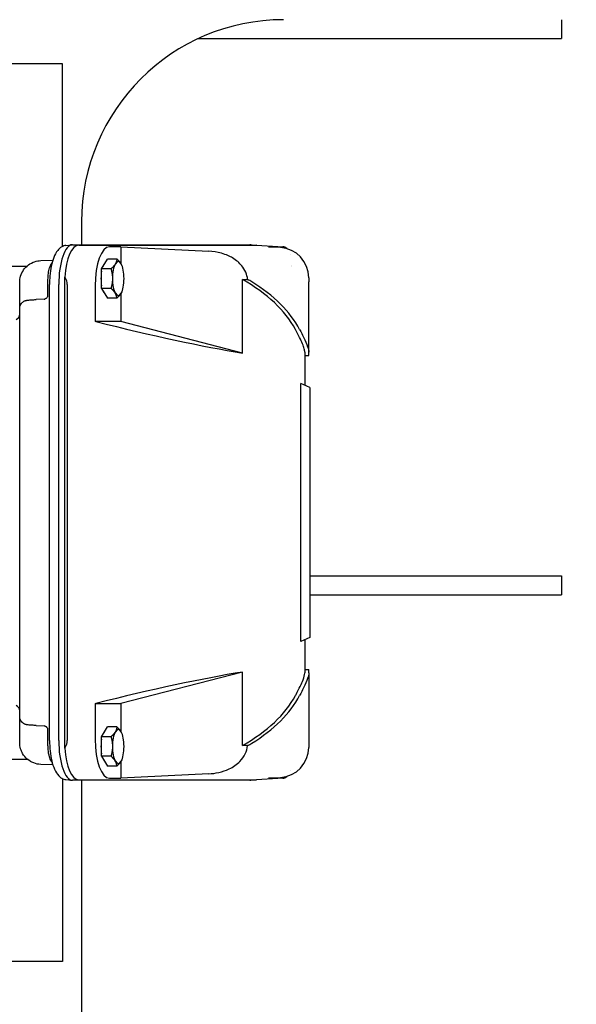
# Model space of a CAD drawing. Header units: inches. Extents: x 5 to 1128, y -85 to 748.
# Tile 335 of 656: x 399 to 410, y 593 to 612. Entities that reach past the tile are written whole.
import ezdxf

# ---------------------------------------------------------------- set-up
doc = ezdxf.new("R2010")
doc.units = ezdxf.units.IN
doc.header["$LTSCALE"] = 32
doc.header["$MEASUREMENT"] = 0
doc.layers.add('Dimension (ANSI)', color=7, linetype='Continuous', lineweight=25)
doc.layers.add('Visible (ANSI)', color=7, linetype='Continuous', lineweight=30)
doc.styles.add('Note Text (ANSI)', font='tahoma.ttf')
doc.dimstyles.new('SB Fraction-16 (ANSI)', dxfattribs={"dimscale": 32, "dimtxt": 0.125, "dimasz": 0.098425, "dimexe": 0.125, "dimexo": 0.0625, "dimgap": 0.031496, "dimtad": 0, "dimtih": 1, "dimtoh": 1, "dimdec": 4, "dimrnd": 1e-08, "dimzin": 0, "dimdsep": 46, "dimlunit": 5, "dimtxsty": 'Note Text (ANSI)', "dimcen": 0.09, "dimdle": 0.393701, "dimclrd": 256, "dimclre": 256, "dimclrt": 256, "dimadec": 0, "dimazin": 3, "dimtfac": 0.96, "dimtofl": 0, "dimtmove": 0, "dimatfit": 3, "dimfxl": 1, "dimfrac": 2, "dimtolj": 1, "dimtzin": 12, "dimlwd": -1, "dimlwe": -1, "dimarcsym": 0})

# ---------------------------------------------------------------- blocks, each defined once
blk = doc.blocks.new('*D19')
at = {"layer": 'Defpoints', "color": 0, "transparency": 16777216}
for p in [(455.781, 700.44), (292.001, 552.44), (455.781, 552.44)]:
    blk.add_point(p, dxfattribs=at)
at = {"layer": 'Dimension (ANSI)', "transparency": 16777216}
for p, q in [((453.781, 700.44), (288.001, 700.44)), ((292.001, 697.29), (292.001, 636.039)), ((292.001, 555.589), (292.001, 629.841)), ((453.781, 552.44), (288.001, 552.44))]:
    blk.add_line(p, q, dxfattribs=at)
for points in [[(291.476, 697.29), (292.526, 697.29), (292.001, 700.44)], [(291.476, 555.589), (292.526, 555.589), (292.001, 552.44)]]:
    blk.add_solid(points, dxfattribs=at)
at = {"layer": 'Dimension (ANSI)', "transparency": 16777216, "insert": (287.899, 635.031), "char_height": 4, "attachment_point": 1, "style": 'Note Text (ANSI)'}
blk.add_mtext('\\A1;148', dxfattribs=at)

msp = doc.modelspace()

# ---------------------------------------------------------------- linework, layer by layer
at = {"layer": 'Visible (ANSI)'}
for p, q in [((409.46813, 612.31478), (409.46813, 611.93978)), ((402.27716, 611.93978), (409.46813, 611.93978)), ((399.59313, 611.43978), (397.9915, 611.43978)), ((399.59313, 607.83225), (399.59313, 611.43978)), ((399.96813, 608.31478), (399.96813, 607.86498)), ((399.65998, 607.85144), (399.77578, 607.8644)), ((399.78608, 607.86498), (403.29822, 607.86498)), ((399.91201, 607.85458), (403.4249, 607.85458)), ((403.43015, 607.85443), (403.95635, 607.82451)), ((400.74786, 607.82466), (400.51951, 607.82466)), ((400.74786, 607.82466), (402.48483, 607.73639)), ((400.74786, 607.82466), (400.74786, 607.49158)), ((403.90325, 607.81014), (403.66829, 607.82466)), ((403.66829, 607.82466), (403.95111, 607.82466)), ((399.16175, 607.55158), (399.40075, 607.56063)), ((400.36532, 607.38889), (400.47978, 607.5821)), ((400.66626, 607.5821), (400.47978, 607.5821)), ((400.76651, 607.45546), (400.76512, 607.45875)), ((404.11357, 607.45064), (404.11355, 607.45062)), ((398.42876, 607.43978), (398.88707, 607.43978)), ((400.36532, 607.00248), (400.36532, 607.38889)), ((400.55181, 607.38889), (400.36532, 607.38889)), ((398.74372, 606.60256), (398.74372, 607.11751)), ((399.30426, 606.87593), (399.30426, 607.17656)), ((399.33449, 598.06183), (399.33449, 607.07758)), ((399.51677, 598.06183), (399.51677, 607.07758)), ((399.63552, 597.91322), (399.63552, 607.22618)), ((399.68651, 607.07745), (399.68651, 598.06195)), ((403.15443, 607.17419), (403.2545, 607.17919)), ((403.15443, 605.72398), (403.15443, 607.17419)), ((404.46475, 607.21316), (404.46475, 607.12832)), ((404.46475, 605.74119), (404.46475, 607.12832)), ((400.23805, 607.05029), (400.23805, 606.34923)), ((400.36532, 607.00248), (400.47978, 606.80927)), ((400.55181, 607.00248), (400.36532, 607.00248)), ((400.74786, 606.89979), (400.74786, 606.34923)), ((400.76651, 606.93591), (400.76512, 606.93262)), ((399.22742, 606.7894), (399.06718, 606.78035)), ((399.22742, 606.7894), (399.22743, 606.7894)), ((400.66626, 606.80927), (400.47978, 606.80927)), ((398.74372, 598.53684), (398.74372, 606.60256)), ((400.74786, 606.34923), (400.23805, 606.34923)), ((400.25216, 606.34568), (400.23805, 606.34923)), ((403.15443, 605.72398), (400.74786, 606.34923)), ((404.38601, 605.74119), (404.38601, 605.08545)), ((404.46475, 605.67286), (404.46475, 605.74119)), ((404.38601, 605.67286), (404.46475, 605.67286)), ((404.30739, 600.01729), (404.30739, 605.12211)), ((404.48444, 605.03955), (404.30739, 605.12211)), ((404.48444, 605.03955), (404.48444, 600.09985)), ((404.48444, 601.31478), (409.46813, 601.31478)), ((409.46813, 601.31478), (409.46813, 600.93978)), ((404.48444, 600.93978), (409.46813, 600.93978)), ((404.48444, 600.09985), (404.30739, 600.01729)), ((404.38601, 600.05395), (404.38601, 599.39821)), ((404.38601, 599.46654), (404.46475, 599.46654)), ((404.46475, 599.39821), (404.46475, 599.46654)), ((403.15443, 599.41542), (400.74786, 598.79017)), ((403.15443, 597.96521), (403.15443, 599.41542)), ((404.46475, 599.39821), (404.46475, 598.01108)), ((400.23805, 598.79017), (400.25216, 598.79372)), ((400.23805, 598.79017), (400.74786, 598.79017)), ((400.23805, 598.79017), (400.23805, 598.08911)), ((400.74786, 598.79017), (400.74786, 598.23961)), ((398.74372, 598.0219), (398.74372, 598.53684)), ((399.06718, 598.35905), (399.22742, 598.35)), ((400.36532, 598.13692), (400.47978, 598.33013)), ((400.66626, 598.33013), (400.47978, 598.33013)), ((399.30426, 597.96285), (399.30426, 598.26348)), ((400.36532, 597.75051), (400.36532, 598.13692)), ((400.55181, 598.13692), (400.36532, 598.13692)), ((400.76651, 598.20349), (400.76512, 598.20679)), ((403.2545, 597.96021), (403.15443, 597.96521)), ((404.46475, 598.01108), (404.46475, 597.92624)), ((400.36532, 597.75051), (400.47978, 597.5573)), ((400.55181, 597.75051), (400.36532, 597.75051)), ((398.42876, 597.68978), (398.89834, 597.68978)), ((399.40075, 597.57877), (399.16175, 597.58782)), ((400.66626, 597.5573), (400.47978, 597.5573)), ((400.74786, 597.64782), (400.74786, 597.31474)), ((400.76651, 597.68395), (400.76512, 597.68065)), ((402.48483, 597.40301), (400.74786, 597.31474)), ((403.66829, 597.31474), (403.90325, 597.32926)), ((399.59313, 597.30715), (399.59313, 593.68978)), ((399.65998, 597.28796), (399.77578, 597.275)), ((403.29822, 597.27443), (399.78608, 597.27443)), ((399.91201, 597.28483), (403.4249, 597.28483)), ((399.96813, 597.27443), (399.96813, 590.93978)), ((400.51951, 597.31474), (400.74786, 597.31474)), ((403.95635, 597.31489), (403.43015, 597.28497)), ((403.95111, 597.31474), (403.66829, 597.31474)), ((399.59313, 593.68978), (397.97919, 593.68978))]:
    msp.add_line(p, q, dxfattribs=at)
for centre, radius, start, end in [((403.96813, 608.31478), 4, 90, 180), ((398.62561, 606.49425), 0.11811, 293, 0), ((398.62561, 598.64515), 0.11811, 0, 67)]:
    msp.add_arc(centre, radius, start, end, dxfattribs=at)
for centre, major_axis, ratio, start_param, end_param in [((399.78608, 607.07758), (0, 0.7874), 0.34202014, 0, 1.57079633), ((399.91714, 607.06609), (-0.00591, 0.78848), 0.36339547, 6.28046128, 7.64680423), ((403.29822, 607.07758), (0, 0.7874), 0.34202014, 6.12047434, 6.28318531), ((403.42417, 607.06609), (0.00084, 0.78848), 0.34201852, 6.26410592, 6.28354816), ((400.52464, 607.03618), (0.00591, -0.78848), 0.36339547, 3.13886862, 4.69176404), ((403.8742, 607.22057), (-0.41622, 0.42423), 0.98752761, 3.93025224, 5.45184901), ((403.95037, 607.03618), (0.00084, 0.78848), 0.34201852, 5.97534657, 6.28354816), ((403.95037, 607.03618), (0.00084, 0.78848), 0.34201852, 5.6440112, 5.64401341), ((400.45758, 607.19569), (0, 0.30709), 0.34202014, 0.34487504, 0.70232251), ((400.69435, 607.19569), (0, 0.33465), 0.34202014, 0.52359878, 1.57079633), ((400.69435, 607.19569), (0, 0.33465), 0.34202014, 5.75958653, 6.80678408), ((400.69435, 607.19569), (0, -0.33465), 0.34202014, 1.57079633, 2.61799388), ((400.45758, 607.19569), (0, 0.30709), 0.34202014, 1.0725023, 2.06909035), ((404.19534, 607.19569), (0, 0.33465), 0.34202014, 0.7383982, 0.73855466), ((396.74789, 607.22217), (-2.93833, 0.1559), 0.26757479, 3.15578807, 3.34234054), ((400.69435, 607.19569), (0, 0.33465), 0.34202014, 1.57079633, 2.61799388), ((400.69435, 607.19569), (0, -0.33465), 0.34202014, 0.52359878, 1.57079633), ((400.25216, 605.49322), (-4.13386, 0), 0.57103242, 3.44167577, 3.93408264), ((400.25216, 605.49322), (-4.2126, 0), 0.57103242, 3.43589721, 3.89100269), ((400.45758, 607.19569), (0, -0.30709), 0.34202014, 5.5808628, 5.93831026), ((400.69435, 607.19569), (0, -0.33465), 0.34202014, 5.75958653, 6.80678408), ((399.35013, 606.7094), (-0.07517, 0.1011), 0.00689608, 6.28300239, 6.28411933), ((400.25216, 606.72452), (-4.13287, 1.0489), 0.08613948, 1.59265447, 2.37096082), ((400.25216, 598.41488), (-4.13287, -1.0489), 0.08613948, 3.91222449, 4.69053083), ((400.25216, 599.64618), (-4.13386, 0), 0.57103242, 2.34910267, 2.84150954), ((400.25216, 599.64618), (-4.2126, 0), 0.57103242, 2.39218261, 2.8472881), ((399.22436, 598.51579), (-0.00453, 0.16581), 0.32421036, 3.11439165, 3.11450428), ((399.35013, 598.43), (-0.07517, -0.1011), 0.00689608, 6.28225128, 6.28336823), ((400.45758, 597.94372), (0, 0.30709), 0.34202014, 0.34487504, 0.70232251), ((400.69435, 597.94372), (0, 0.33465), 0.34202014, 0.52359878, 1.57079633), ((400.69435, 597.94372), (0, 0.33465), 0.34202014, 5.75958653, 6.80678408), ((400.69435, 597.94372), (0, -0.33465), 0.34202014, 1.57079633, 2.61799388), ((399.78608, 598.06183), (0, -0.7874), 0.34202014, 4.71238898, 6.28318531), ((396.74789, 597.91723), (-2.93833, -0.1559), 0.26757479, 2.94084477, 3.12739723), ((399.91714, 598.07331), (0.00591, 0.78848), 0.36339547, 1.77797373, 3.14431669), ((400.52464, 598.10323), (-0.00591, -0.78848), 0.36339547, 4.73301392, 6.28590934), ((400.45758, 597.94372), (0, 0.30709), 0.34202014, 1.0725023, 2.06909035), ((400.69435, 597.94372), (0, 0.33465), 0.34202014, 1.57079633, 2.61799388), ((400.69435, 597.94372), (0, -0.33465), 0.34202014, 0.52359878, 1.57079633), ((403.8742, 597.91883), (0.41622, 0.42423), 0.98752761, 3.97292895, 5.49452572), ((400.45758, 597.94372), (0, -0.30709), 0.34202014, 5.5808628, 5.93831026), ((400.69435, 597.94372), (0, -0.33465), 0.34202014, 5.75958653, 6.80678408), ((403.95037, 598.10323), (0.00084, -0.78848), 0.34201852, 6.28282246, 6.59102405), ((403.95037, 598.10323), (0.00084, -0.78848), 0.34201852, 0.63917189, 0.63917411), ((403.29822, 598.06183), (0, -0.7874), 0.34202014, 0, 0.16271096), ((403.42417, 598.07331), (0.00084, -0.78848), 0.34201852, 6.28282246, 6.30226469)]:
    msp.add_ellipse(centre, major_axis=major_axis, ratio=ratio, start_param=start_param, end_param=end_param, dxfattribs=at)
for points, knots in [([(399.65998, 607.85144), (399.62899, 607.84797), (399.59994, 607.83724), (399.543, 607.80393), (399.51763, 607.77932), (399.46453, 607.71251), (399.44057, 607.66664), (399.39971, 607.56334), (399.38317, 607.50577), (399.35701, 607.38142), (399.34747, 607.31467), (399.33686, 607.19059), (399.33449, 607.13409), (399.33449, 607.07758)], [3.1798568, 3.1798568, 3.1798568, 3.1798568, 3.33908853, 3.33908853, 3.54795322, 3.54795322, 3.85445966, 3.85445966, 4.16096609, 4.16096609, 4.46747253, 4.46747253, 4.71238898, 4.71238898, 4.71238898, 4.71238898]), ([(403.2545, 607.17919), (403.24967, 607.22779), (403.23716, 607.27521), (403.19798, 607.36702), (403.17102, 607.41034), (403.09445, 607.50433), (403.0344, 607.55829), (402.90679, 607.63344), (402.83519, 607.6693), (402.65363, 607.71941), (402.56905, 607.73211), (402.48483, 607.73639)], [0.000001, 0.000001, 0.000001, 0.000001, 0.37213714, 0.37213714, 0.76039273, 0.76039273, 1.30123963, 1.30123963, 1.62511377, 1.62511377, 1.88706518, 1.88706518, 1.88706518, 1.88706518]), ([(398.76258, 607.2439), (398.77574, 607.28707), (398.79592, 607.32852), (398.84771, 607.40302), (398.88025, 607.43676), (398.95399, 607.49241), (398.9963, 607.51465), (399.07946, 607.5425), (399.12068, 607.55002), (399.16175, 607.55158)], [0, 0, 0, 0, 0.3448956, 0.3448956, 0.6991538, 0.6991538, 1.06406738, 1.06406738, 1.38778666, 1.38778666, 1.38778666, 1.38778666]), ([(399.30426, 607.17656), (399.30426, 607.19665), (399.30489, 607.21681), (399.3087, 607.27699), (399.31391, 607.31667), (399.32951, 607.39042), (399.34009, 607.42509), (399.36297, 607.47585), (399.37352, 607.49465), (399.38639, 607.51187)], [0, 0, 0, 0, 0.15311659, 0.15311659, 0.464626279, 0.464626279, 0.785864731, 0.785864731, 0.993272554, 0.993272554, 0.993272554, 0.993272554]), ([(403.33616, 607.13189), (403.32309, 607.13991), (403.30978, 607.14784), (403.28256, 607.16361), (403.26863, 607.17145), (403.2545, 607.17919)], [-0.318968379, -0.318968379, -0.318968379, -0.318968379, -0.160461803, -0.160461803, -0.000001, -0.000001, -0.000001, -0.000001]), ([(398.74372, 606.60256), (398.74372, 606.62023), (398.74664, 606.63812), (398.75789, 606.67193), (398.76651, 606.68824), (398.78817, 606.71682), (398.80153, 606.72946), (398.82347, 606.74437), (398.83107, 606.7487), (398.84574, 606.75561), (398.85288, 606.75837), (398.86412, 606.76193), (398.86843, 606.76309), (398.87687, 606.76508), (398.88082, 606.76583), (398.88743, 606.76696), (398.89021, 606.76736), (398.89873, 606.76851), (398.90393, 606.76906), (398.92779, 606.77139), (398.95264, 606.77324), (399.00839, 606.77691), (399.0369, 606.77864), (399.06718, 606.78035)], [0, 0, 0, 0, 0.13470126, 0.13470126, 0.27167398, 0.27167398, 0.40830234, 0.40830234, 0.47495365, 0.47495365, 0.53426312, 0.53426312, 0.5726293, 0.5726293, 0.61858179, 0.61858179, 0.66514037, 0.66514037, 0.77125217, 0.77125217, 1.09497548, 1.09497548, 1.34369143, 1.34369143, 1.34369143, 1.34369143]), ([(399.27496, 606.8105), (399.281, 606.815), (399.28653, 606.82042), (399.29485, 606.83175), (399.29795, 606.83769), (399.30098, 606.84665), (399.30174, 606.84966), (399.30227, 606.85265)], [0, 0, 0, 0, 0.057380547, 0.057380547, 0.109082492, 0.109082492, 0.134581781, 0.134581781, 0.134581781, 0.134581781]), ([(404.38601, 605.74119), (404.38596, 605.76015), (404.38236, 605.78272), (404.36057, 605.86498), (404.32934, 605.94019), (404.25978, 606.08118), (404.23216, 606.13399), (404.20128, 606.19101)], [17.79811567, 17.79811567, 17.79811567, 17.79811567, 18.55653418, 18.55653418, 20.21184931, 20.21184931, 21.06861908, 21.06861908, 21.06861908, 21.06861908]), ([(404.28363, 606.19101), (404.31313, 606.13539), (404.33932, 606.08433), (404.39636, 605.96693), (404.42451, 605.90231), (404.45695, 605.80523), (404.46471, 605.76903), (404.46475, 605.74119)], [-12.76748801, -12.76748801, -12.76748801, -12.76748801, -11.91391367, -11.91391367, -10.59705686, -10.59705686, -9.52789616, -9.52789616, -9.52789616, -9.52789616]), ([(404.20128, 598.9484), (404.20555, 598.95628), (404.20976, 598.96408), (404.27614, 599.08775), (404.32321, 599.18435), (404.37319, 599.31504), (404.38559, 599.36189), (404.38601, 599.39701), (404.38601, 599.39761), (404.38601, 599.39821)], [-19.11534146, -19.11534146, -19.11534146, -19.11534146, -18.99524132, -18.99524132, -17.1908086, -17.1908086, -15.85962364, -15.85962364, -15.83630379, -15.83630379, -15.83630379, -15.83630379]), ([(404.46475, 599.39821), (404.46471, 599.37037), (404.45695, 599.33417), (404.42451, 599.23709), (404.39636, 599.17247), (404.33932, 599.05508), (404.31313, 599.00401), (404.28363, 598.9484)], [-37.07562543, -37.07562543, -37.07562543, -37.07562543, -36.00645193, -36.00645193, -34.68959629, -34.68959629, -33.83603412, -33.83603412, -33.83603412, -33.83603412]), ([(399.06718, 598.35905), (399.03976, 598.3606), (399.01381, 598.36216), (398.96821, 598.36511), (398.94817, 598.36653), (398.91523, 598.36917), (398.90435, 598.37), (398.88643, 598.3726), (398.88227, 598.37325), (398.87393, 598.375), (398.87062, 598.37577), (398.86258, 598.37792), (398.85768, 598.37944), (398.84639, 598.38356), (398.83991, 598.38638), (398.82307, 598.39504), (398.81293, 598.40173), (398.79087, 598.41998), (398.77953, 598.43272), (398.76073, 598.46165), (398.75336, 598.47841), (398.74549, 598.50909), (398.74372, 598.52301), (398.74372, 598.53684)], [0.00003514, 0.00003514, 0.00003514, 0.00003514, 0.2252738, 0.2252738, 0.45485107, 0.45485107, 0.69628572, 0.69628572, 0.7564917, 0.7564917, 0.78895244, 0.78895244, 0.83064854, 0.83064854, 0.88519848, 0.88519848, 0.97695667, 0.97695667, 1.10408229, 1.10408229, 1.24012158, 1.24012158, 1.34549821, 1.34549821, 1.34549821, 1.34549821]), ([(399.30227, 598.28675), (399.3012, 598.2928), (399.29913, 598.29897), (399.29308, 598.31047), (399.28901, 598.31597), (399.28142, 598.32371), (399.27827, 598.32644), (399.27496, 598.3289)], [0, 0, 0, 0, 0.051649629, 0.051649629, 0.103195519, 0.103195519, 0.134650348, 0.134650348, 0.134650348, 0.134650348]), ([(399.38639, 597.62753), (399.38099, 597.63476), (399.37599, 597.64228), (399.35505, 597.67726), (399.34272, 597.70779), (399.32055, 597.78337), (399.31211, 597.83146), (399.30544, 597.90792), (399.30426, 597.93546), (399.30426, 597.96285)], [0.313453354, 0.313453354, 0.313453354, 0.313453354, 0.401030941, 0.401030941, 0.709967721, 0.709967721, 1.098332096, 1.098332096, 1.306997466, 1.306997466, 1.306997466, 1.306997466]), ([(399.33449, 598.06183), (399.33449, 597.9911), (399.33821, 597.9204), (399.35293, 597.78442), (399.3639, 597.71918), (399.39291, 597.59859), (399.41084, 597.54329), (399.45508, 597.44468), (399.48094, 597.40105), (399.53387, 597.34548), (399.55411, 597.32856), (399.60209, 597.30136), (399.63015, 597.2913), (399.65998, 597.28796)], [4.71238898, 4.71238898, 4.71238898, 4.71238898, 5.01889542, 5.01889542, 5.32540185, 5.32540185, 5.63190829, 5.63190829, 5.93841472, 5.93841472, 6.09166794, 6.09166794, 6.24492116, 6.24492116, 6.24492116, 6.24492116]), ([(402.48483, 597.40301), (402.6147, 597.40961), (402.75776, 597.43677), (402.96863, 597.53733), (403.04198, 597.58671), (403.14503, 597.69255), (403.18107, 597.74196), (403.23265, 597.848), (403.24883, 597.90326), (403.2545, 597.96021)], [0.00000021, 0.00000021, 0.00000021, 0.00000021, 0.99464053, 0.99464053, 1.58301663, 1.58301663, 1.99047802, 1.99047802, 2.37536891, 2.37536891, 2.37536891, 2.37536891]), ([(403.2545, 597.96021), (403.26863, 597.96795), (403.28256, 597.97579), (403.30978, 597.99156), (403.32309, 597.99949), (403.33616, 598.00752)], [-0.31896318, -0.31896318, -0.31896318, -0.31896318, -0.158496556, -0.158496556, 0, 0, 0, 0]), ([(399.16175, 597.58782), (399.11381, 597.58964), (399.06557, 597.59963), (398.97542, 597.63477), (398.9324, 597.66049), (398.85871, 597.72382), (398.82683, 597.762), (398.78579, 597.83274), (398.7723, 597.86362), (398.76258, 597.8955)], [0.0000264, 0.0000264, 0.0000264, 0.0000264, 0.3778871, 0.3778871, 0.75898764, 0.75898764, 1.13282172, 1.13282172, 1.38753073, 1.38753073, 1.38753073, 1.38753073])]:
    msp.add_open_spline(points, degree=3, knots=knots, dxfattribs=at)
for points, weights in [([(400.63712, 607.4855), (400.61056, 607.44066), (400.55181, 607.38889)], [1.99985792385, 1.99985792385, 1.85627458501]), ([(400.66626, 607.5821), (400.66368, 607.53033), (400.63712, 607.4855)], [1.92128718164, 2.06989926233, 2.06989926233]), ([(400.75158, 607.4855), (400.72502, 607.53033), (400.66626, 607.5821)], [1.99985792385, 1.99985792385, 1.85627458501]), ([(400.76512, 607.45875), (400.75945, 607.47221), (400.75158, 607.4855)], [1.98724669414, 1.99985792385, 1.99985792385]), ([(400.55181, 607.38889), (400.5799, 607.28535), (400.5799, 607.19569)], [1.66293555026, 1.79156406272, 1.79156406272]), ([(400.5799, 607.19569), (400.5799, 607.10602), (400.55181, 607.00248)], [1.79156406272, 1.79156406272, 1.66293555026]), ([(400.63712, 606.90587), (400.61056, 606.95071), (400.55181, 607.00248)], [1.99985792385, 1.99985792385, 1.85627458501]), ([(400.66626, 606.80927), (400.66368, 606.86104), (400.63712, 606.90587)], [1.92128718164, 2.06989926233, 2.06989926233]), ([(400.75158, 606.90587), (400.72502, 606.86104), (400.66626, 606.80927)], [1.99985792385, 1.99985792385, 1.85627458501]), ([(400.76512, 606.93262), (400.75945, 606.91916), (400.75158, 606.90587)], [1.98724669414, 1.99985792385, 1.99985792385]), ([(400.66626, 598.33013), (400.66368, 598.27836), (400.63712, 598.23353)], [1.92128718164, 2.06989926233, 2.06989926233]), ([(400.75158, 598.23353), (400.72502, 598.27836), (400.66626, 598.33013)], [1.99985792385, 1.99985792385, 1.85627458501]), ([(400.63712, 598.23353), (400.61056, 598.18869), (400.55181, 598.13692)], [1.99985792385, 1.99985792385, 1.85627458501]), ([(400.55181, 598.13692), (400.5799, 598.03338), (400.5799, 597.94372)], [1.66293555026, 1.79156406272, 1.79156406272]), ([(400.76512, 598.20679), (400.75945, 598.22024), (400.75158, 598.23353)], [1.98724669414, 1.99985792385, 1.99985792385]), ([(400.5799, 597.94372), (400.5799, 597.85405), (400.55181, 597.75051)], [1.79156406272, 1.79156406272, 1.66293555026]), ([(400.63712, 597.65391), (400.61056, 597.69874), (400.55181, 597.75051)], [1.99985792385, 1.99985792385, 1.85627458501]), ([(400.66626, 597.5573), (400.66368, 597.60907), (400.63712, 597.65391)], [1.92128718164, 2.06989926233, 2.06989926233]), ([(400.75158, 597.65391), (400.72502, 597.60907), (400.66626, 597.5573)], [1.99985792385, 1.99985792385, 1.85627458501]), ([(400.76512, 597.68065), (400.75945, 597.66719), (400.75158, 597.65391)], [1.98724669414, 1.99985792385, 1.99985792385])]:
    msp.add_rational_spline(points, weights, degree=2, dxfattribs=at)
for points in [[(398.74372, 607.11751), (398.74372, 607.16052), (398.75001, 607.20263), (398.76256, 607.24383)], [(399.30227, 606.85265), (399.30357, 606.86008), (399.30426, 606.86805), (399.30426, 606.87593)], [(399.22743, 606.7894), (399.23512, 606.78984), (399.2427, 606.79206), (399.24809, 606.7947)], [(399.24804, 606.79467), (399.2548, 606.79797), (399.26144, 606.80156), (399.26782, 606.80558)], [(399.26782, 606.80558), (399.27026, 606.80712), (399.27265, 606.80876), (399.27497, 606.81048)], [(399.24806, 598.34471), (399.24266, 598.34735), (399.23508, 598.34957), (399.22743, 598.35)], [(399.26782, 598.33382), (399.26144, 598.33784), (399.2548, 598.34144), (399.24804, 598.34474)], [(399.27497, 598.32892), (399.27265, 598.33065), (399.27026, 598.33228), (399.26782, 598.33382)], [(399.30426, 598.26348), (399.30426, 598.27135), (399.30357, 598.27932), (399.30227, 598.28675)], [(398.76256, 597.89557), (398.75001, 597.93677), (398.74372, 597.97888), (398.74372, 598.0219)]]:
    msp.add_open_spline(points, degree=3, dxfattribs=at)

# ---------------------------------------------------------------- dimensions: what is measured, and where the dimension line sits
at = {"layer": 'Dimension (ANSI)'}
dim = msp.add_linear_dim(base=(292.00111, 552.43978), p1=(455.78063, 700.43978), p2=(455.78063, 552.43978), angle=90, dimstyle='SB Fraction-16 (ANSI)', override={"dimgap": 0.031496, "dimdec": 4, "dimtol": 0, "dimlim": 0, "dimtp": 0, "dimtm": 0, "dimtdec": 2, "dimatfit": 1}, dxfattribs=at)
dim.commit()
dim.dimension.update_dxf_attribs({"geometry": '*D19', "text_midpoint": (292.00111, 632.93978), "dimtype": 160})

doc.saveas('drawing.dxf')
